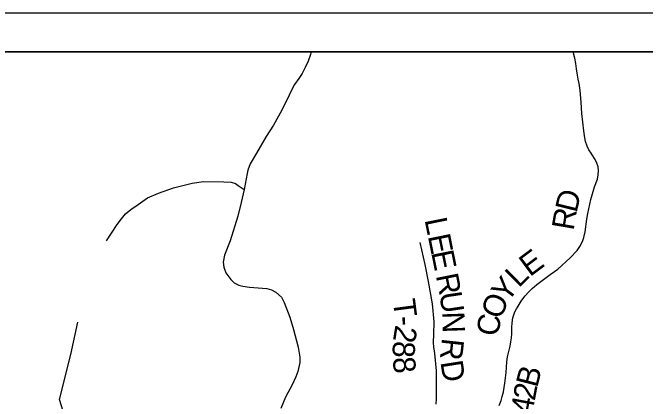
# Model space of a CAD drawing. Extents: x -10 to 158, y 8 to 33.
# Drawn here: x 130.537 to 132.151, y 30.972 to 31.962 of the extents above; entities that cross this region are included whole.
import ezdxf

# ---------------------------------------------------------------- set-up
doc = ezdxf.new("R2010")
doc.units = 0
for name, color, linetype in [('GM_X_County_Road', 7, 'Continuous'), ('GM_X_Township_Road', 7, 'Continuous'), ('GM_X_Township_Road_Text', 7, 'Continuous'), ('GM_X_Township_Text', 7, 'Continuous'), ('SH_Data', 7, 'Continuous')]:
    doc.layers.add(name, color=color, linetype=linetype)

msp = doc.modelspace()

# ---------------------------------------------------------------- linework, layer by layer
at = {"layer": 'GM_X_County_Road'}
msp.add_lwpolyline([(131.2987, 31.8623), (131.2967, 31.8561), (131.2907, 31.839), (131.2835, 31.8224), (131.2756, 31.8075), (131.2669, 31.7946), (131.2563, 31.7793), (131.2468, 31.7612), (131.2382, 31.7426), (131.2196, 31.7064), (131.2022, 31.6754), (131.1841, 31.6466), (131.1588, 31.6042), (131.1434, 31.5769), (131.1367, 31.5611), (131.135, 31.5529), (131.1273, 31.5115), (131.1201, 31.4787), (131.1117, 31.4438), (131.0921, 31.3813), (131.0775, 31.3442), (131.0745, 31.327), (131.076, 31.3136), (131.0812, 31.2997), (131.0934, 31.2829), (131.1025, 31.2737), (131.1142, 31.268), (131.1241, 31.2655), (131.1415, 31.2633), (131.1856, 31.2593), (131.1972, 31.2558), (131.2082, 31.2501), (131.2228, 31.2372), (131.23, 31.2243), (131.2446, 31.1862), (131.2535, 31.1549), (131.2652, 31.1103), (131.2697, 31.0845), (131.2697, 31.0711), (131.2642, 31.048), (131.2592, 31.0342), (131.2503, 31.0143), (131.2332, 30.9831), (131.2211, 30.9541)], dxfattribs=at)
at = {"layer": 'GM_X_Township_Road'}
msp.add_line((131.1124, 31.5221), (131.1273, 31.5115), dxfattribs=at)
for points in [[(131.7779, 30.9611), (131.783, 30.9742), (131.7863, 30.9848), (131.7893, 30.996), (131.7929, 31.0183), (131.7958, 31.0452), (131.7975, 31.0725), (131.7999, 31.0856), (131.8032, 31.0992), (131.8065, 31.1127), (131.8084, 31.1233), (131.8098, 31.1342), (131.8104, 31.1439), (131.8109, 31.1608), (131.8116, 31.1712), (131.8124, 31.1791), (131.8134, 31.1845), (131.8147, 31.1903), (131.8186, 31.1998), (131.8223, 31.2076), (131.8263, 31.2148), (131.8343, 31.2269), (131.8389, 31.2331), (131.8445, 31.2405), (131.8533, 31.2506), (131.8626, 31.2598), (131.8742, 31.2695), (131.8881, 31.2802), (131.9087, 31.2951), (131.9275, 31.3089), (131.9598, 31.3374), (131.9772, 31.3566), (131.9857, 31.3688), (131.9914, 31.3822), (131.994, 31.3895), (131.9974, 31.4039), (132.0017, 31.4364), (132.0043, 31.4508), (132.0122, 31.4863), (132.0211, 31.5183), (132.0289, 31.5381), (132.0312, 31.5494), (132.032, 31.5601), (132.031, 31.5695), (132.0265, 31.5814), (132.0216, 31.5905), (132.0133, 31.6043), (132.0073, 31.613), (132.0026, 31.6224), (131.9984, 31.6344), (131.9966, 31.6431), (131.9939, 31.661), (131.9895, 31.7057), (131.9873, 31.7347), (131.985, 31.7642), (131.9821, 31.7821), (131.9802, 31.7931), (131.9771, 31.8081), (131.9757, 31.8195), (131.9739, 31.8329), (131.9711, 31.8462), (131.967, 31.8623)], [(130.7768, 31.3807), (130.7892, 31.4005), (130.8041, 31.4229), (130.8149, 31.4369), (130.8248, 31.4501), (130.8388, 31.4609), (130.857, 31.4733), (130.881, 31.4906), (130.9091, 31.5022), (130.9471, 31.5162), (130.995, 31.5278), (131.024, 31.532), (131.076, 31.5311), (131.0942, 31.5303), (131.1053, 31.5271), (131.1124, 31.5221)], [(131.6177, 30.9645), (131.6185, 30.9782), (131.6185, 30.9981), (131.6181, 31.0102), (131.6184, 31.0261), (131.6183, 31.05), (131.6149, 31.0858), (131.6132, 31.1009), (131.6118, 31.1093), (131.6108, 31.123), (131.6119, 31.1423), (131.6123, 31.1745), (131.6081, 31.2204), (131.5977, 31.2772), (131.5893, 31.3204), (131.5766, 31.3765)], [(130.6744, 30.92), (130.6566, 30.9772), (130.6858, 31.0917), (130.703, 31.1735)]]:
    msp.add_lwpolyline(points, dxfattribs=at)
at = {"layer": 'GM_X_Township_Text'}
msp.add_lwpolyline([(132.9038, 27.8123), (132.9038, 31.8623), (130.4865, 31.8623)], dxfattribs=at)
at = {"layer": 'SH_Data'}
for p, q in [((126.0038, 31.9623), (133.0038, 31.9623)), ((126.1038, 31.8623), (132.9038, 31.8623))]:
    msp.add_line(p, q, dxfattribs=at)

# ---------------------------------------------------------------- texts
at = {"layer": 'GM_X_Township_Road_Text'}
for s, rotation, p in [('D', 76.3154, (131.9755, 31.4507)), ('R', 80.3375, (131.9679, 31.4058)), ('L', 281.4326, (131.5877, 31.4348)), ('E', 281.4324, (131.5961, 31.3932)), ('E', 281.4324, (131.6046, 31.3515)), ('E', 36.7439, (131.8567, 31.2881)), ('R', 281.3023, (131.6164, 31.2927)), ('L', 44.5757, (131.828, 31.2597)), ('Y', 52.8992, (131.7993, 31.2214)), ('U', 278.4676, (131.6255, 31.2477)), ('T', 277.4264, (131.5068, 31.2294)), ('O', 67.6351, (131.7821, 31.1785)), ('-', 273.4916, (131.5122, 31.1883)), ('N', 271.8436, (131.6327, 31.2)), ('C', 80.555, (131.7754, 31.1357)), ('2', 260.9278, (131.5138, 31.1682)), ('8', 267.5386, (131.5076, 31.1266)), ('R', 263.8175, (131.6328, 31.1347)), ('8', 275.6213, (131.5063, 31.0829)), ('D', 278.8489, (131.6282, 31.0723)), ('B', 75.6551, (131.8752, 31.0051)), ('2', 79.38, (131.8689, 30.9717)), ('4', 79.6127, (131.8626, 30.9373))]:
    msp.add_text(s, height=0.0568, rotation=rotation, dxfattribs=at).set_placement(p)

doc.saveas('drawing.dxf')
